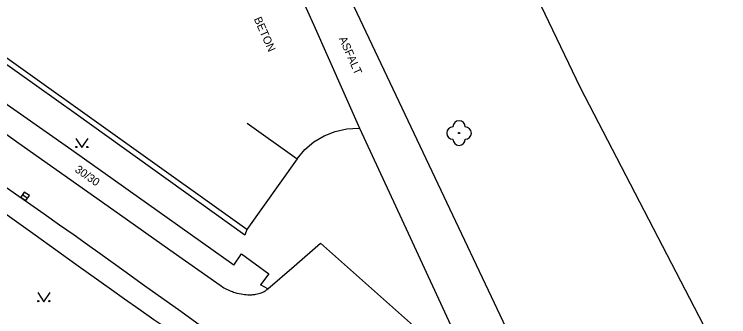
# Model space of a CAD drawing. Extents: x -539515 to -538098, y -1182060 to -1180157.
# Drawn here: x -538439.9 to -538381.9, y -1181186.5 to -1181162 of the extents above; entities that cross this region are included whole.
import ezdxf

# ---------------------------------------------------------------- set-up
doc = ezdxf.new("R2010")
doc.units = 0
for name, color, linetype in [('Vrstva 1', 7, 'Continuous'), ('Vrstva 13', 7, 'Continuous'), ('Vrstva 22', 7, 'Continuous'), ('Vrstva 27', 7, 'Continuous'), ('Vrstva 36', 7, 'Continuous'), ('Vrstva 40', 7, 'Continuous'), ('Vrstva 68', 7, 'Continuous'), ('Vrstva 88', 7, 'Continuous')]:
    doc.layers.add(name, color=color, linetype=linetype)

msp = doc.modelspace()

# ---------------------------------------------------------------- linework, layer by layer
at = {"layer": 'Vrstva 1'}
for p, q in [((-538421.05, -1181179.47), (-538465.89, -1181147.48)), ((-538421.037, -1181170.815), (-538416.96, -1181173.71)), ((-538416.96, -1181173.71), (-538421.05, -1181179.47))]:
    msp.add_line(p, q, dxfattribs=at)
at = {"layer": 'Vrstva 13'}
for p, q in [((-538434.91, -1181170.11), (-538444.95, -1181162.96)), ((-538421.23, -1181179.91), (-538434.91, -1181170.11)), ((-538421.05, -1181179.47), (-538421.23, -1181179.91)), ((-538419.35, -1181184.28), (-538419.95, -1181183.94))]:
    msp.add_line(p, q, dxfattribs=at)
for points in [[(-538435.255, -1181173.03), (-538448.34, -1181163.88)], [(-538416.96, -1181173.71), (-538416.341, -1181172.97), (-538415.607, -1181172.343), (-538414.781, -1181171.845), (-538413.884, -1181171.491), (-538412.94, -1181171.289), (-538411.976, -1181171.246), (-538411.88, -1181171.25)], [(-538422.12, -1181182.35), (-538435.255, -1181173.03)], [(-538434.951, -1181182.295), (-538438.247, -1181179.933), (-538440.717, -1181178.164), (-538440.99, -1181177.97)], [(-538422.12, -1181182.35), (-538421.5, -1181181.44), (-538419.28, -1181183.07), (-538419.95, -1181183.94)], [(-538427.29, -1181187.69), (-538428.111, -1181187.119), (-538428.603, -1181186.782), (-538429.832, -1181185.925), (-538430.981, -1181185.117), (-538432.057, -1181184.356), (-538433.065, -1181183.641), (-538434.951, -1181182.295)]]:
    msp.add_lwpolyline(points, dxfattribs=at)
at = {"layer": 'Vrstva 22'}
msp.add_circle((-538403.83, -1181171.63), 0.05, dxfattribs=at)
for centre, start, end in [((-538404.33, -1181171.63), 90, 270), ((-538403.83, -1181171.13), 0, 180), ((-538403.33, -1181171.63), 270, 90), ((-538403.83, -1181172.13), 180, 0)]:
    msp.add_arc(centre, 0.5, start, end, dxfattribs=at)
at = {"layer": 'Vrstva 27'}
msp.add_line((-538439.265, -1181176.628), (-538438.855, -1181176.914), dxfattribs=at)
msp.add_lwpolyline([(-538439.408, -1181176.833), (-538438.998, -1181177.119), (-538438.712, -1181176.709), (-538439.122, -1181176.423)], close=True, dxfattribs=at)
at = {"layer": 'Vrstva 36'}
for points in [[(-538434.951, -1181172.063), (-538434.451, -1181172.813), (-538433.951, -1181172.063)], [(-538438.036, -1181184.576), (-538437.536, -1181185.326), (-538437.036, -1181184.576)]]:
    msp.add_lwpolyline(points, dxfattribs=at)
for centre in [(-538434.901, -1181172.763), (-538434.002, -1181172.763), (-538437.986, -1181185.276), (-538437.087, -1181185.276)]:
    msp.add_circle(centre, 0.05, dxfattribs=at)
at = {"layer": 'Vrstva 68'}
for p, q in [((-538393.97, -1181167.95), (-538403.69, -1181147.73)), ((-538381.54, -1181191.89), (-538393.97, -1181167.95))]:
    msp.add_line(p, q, dxfattribs=at)
at = {"layer": 'Vrstva 88'}
for p, q in [((-538415.595, -1181162.9), (-538419.31, -1181154.55)), ((-538412.36, -1181161.36), (-538406.04, -1181174.715)), ((-538411.88, -1181171.25), (-538415.595, -1181162.9)), ((-538445.031, -1181168.587), (-538439.581, -1181172.439)), ((-538407.925, -1181179.795), (-538411.88, -1181171.25)), ((-538439.581, -1181172.439), (-538431.409, -1181178.219)), ((-538406.04, -1181174.715), (-538399.72, -1181188.07)), ((-538431.409, -1181178.219), (-538427.321, -1181181.106)), ((-538403.97, -1181188.34), (-538407.925, -1181179.795)), ((-538415.08, -1181180.58), (-538405.2, -1181189.32)), ((-538427.321, -1181181.106), (-538423.23, -1181183.99))]:
    msp.add_line(p, q, dxfattribs=at)
for points in [[(-538441.051, -1181175.723), (-538440.3, -1181176.243), (-538439.574, -1181176.748), (-538438.873, -1181177.237), (-538437.522, -1181178.184), (-538436.261, -1181179.073), (-538435.083, -1181179.906), (-538433.984, -1181180.687), (-538432.955, -1181181.42)], [(-538423.23, -1181183.99), (-538423.128, -1181184.059), (-538423.026, -1181184.124), (-538422.923, -1181184.184), (-538422.82, -1181184.241), (-538422.718, -1181184.293), (-538422.616, -1181184.342), (-538422.516, -1181184.387), (-538422.417, -1181184.429), (-538422.32, -1181184.467), (-538422.225, -1181184.503), (-538422.131, -1181184.535), (-538422.04, -1181184.565), (-538421.86, -1181184.617), (-538421.69, -1181184.659), (-538421.53, -1181184.692), (-538421.379, -1181184.717), (-538421.237, -1181184.736), (-538421.105, -1181184.749), (-538420.981, -1181184.756), (-538420.866, -1181184.76), (-538420.759, -1181184.759), (-538420.659, -1181184.755), (-538420.566, -1181184.749), (-538420.48, -1181184.741), (-538420.401, -1181184.73), (-538420.327, -1181184.719), (-538420.19, -1181184.691), (-538420.073, -1181184.661), (-538419.973, -1181184.63), (-538419.888, -1181184.599), (-538419.815, -1181184.569), (-538419.752, -1181184.541), (-538419.645, -1181184.486), (-538419.567, -1181184.44), (-538419.511, -1181184.403), (-538419.429, -1181184.344), (-538419.35, -1181184.28), (-538417.215, -1181182.43), (-538415.08, -1181180.58)], [(-538432.955, -1181181.42), (-538431.033, -1181182.795), (-538429.356, -1181183.998), (-538426.425, -1181186.104)], [(-538426.425, -1181186.104), (-538424.226, -1181187.685)]]:
    msp.add_lwpolyline(points, dxfattribs=at)

# ---------------------------------------------------------------- texts
at = {"layer": 'Vrstva 40'}
for s, rotation, p in [('BETON', 293.98477, (-538420.504, -1181162.367)), ('ASFALT', 293.98477, (-538413.602, -1181163.961)), ('30/30', 324.73086, (-538435.069, -1181174.726))]:
    msp.add_text(s, height=0.65, rotation=rotation, dxfattribs=at).set_placement(p)

doc.saveas('drawing.dxf')
